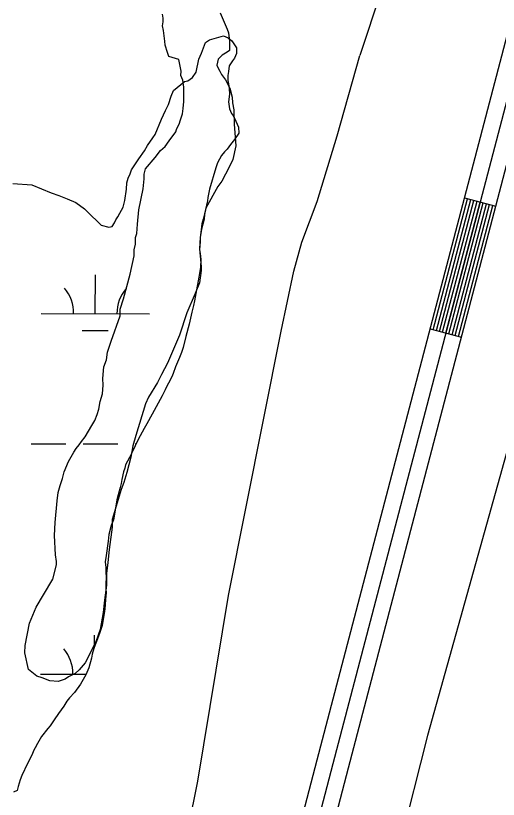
# Model space of a CAD drawing. Extents: x 3187622 to 3225504, y 800805 to 826213.
# Drawn here: x 3195483 to 3195929, y 822602 to 823325 of the extents above; entities that cross this region are included whole.
import ezdxf

# ---------------------------------------------------------------- set-up
doc = ezdxf.new("R2010")
doc.units = 0
for name, color, linetype in [('V-LEVE-TOET', 7, 'Continuous'), ('V-ROAD-CNTR', 7, 'Continuous'), ('V-SITE-VEGE', 7, 'Continuous'), ('V-WETL-SWMP', 7, 'Continuous')]:
    doc.layers.add(name, color=color, linetype=linetype)

msp = doc.modelspace()

# ---------------------------------------------------------------- linework, layer by layer
at = {"layer": 'V-LEVE-TOET'}
for points in [[(3196156.5, 824425.28), (3196045.69, 824076.85), (3195943.91, 823769.96), (3195840.01, 823406.46), (3195801.04, 823288.26)], [(3195389.92, 821526.08), (3195492.18, 821898.4), (3195545.87, 822137.59), (3195563.86, 822224), (3195561.22, 822245.23), (3195559.32, 822265.01), (3195562.35, 822306.08), (3195571.03, 822344.27), (3195581.27, 822372.71), (3195595.64, 822402.89), (3195606.66, 822426.21), (3195623.56, 822473.52), (3195634.46, 822534.7), (3195651.5, 822618.66), (3195679.69, 822790.18), (3195728.44, 823033.98), (3195740.13, 823089.3), (3195747.45, 823116.24), (3195761.51, 823153.76), (3195780.24, 823214.28), (3195801.04, 823288.26)], [(3196017.39, 823222.63), (3195936.2, 822920.38), (3195863.41, 822660.73), (3195786.87, 822358.04), (3195701.95, 822011.3), (3195621.97, 821711.51), (3195537.32, 821362.32), (3195464.44, 821033.77)]]:
    msp.add_lwpolyline(points, dxfattribs=at)
at = {"layer": 'V-ROAD-CNTR'}
for p, q in [((3195897.63, 823156.96), (3195926.65, 823149.34)), ((3195865.9, 823036.06), (3195894.92, 823028.44))]:
    msp.add_line(p, q, dxfattribs=at)
for points in [[(3195052.99, 820683.09), (3195154.32, 820744.95), (3195247.95, 820813.95), (3195282.48, 820850.34), (3195298.01, 820874.93), (3195309.99, 820910.43), (3195322.68, 820952.97), (3195457.68, 821474.49), (3195761.57, 822638.53), (3196065.13, 823795.15)], [(3195068.35, 820657.32), (3195171.06, 820720.02), (3195267.89, 820791.37), (3195306.28, 820831.83), (3195325.29, 820861.94), (3195338.59, 820901.34), (3195351.59, 820944.92), (3195486.72, 821466.94), (3195790.59, 822630.93), (3196094.15, 823787.54)], [(3196079.64, 823791.35), (3195776.08, 822634.73), (3195472.2, 821470.71), (3195337.13, 820948.94), (3195324.29, 820905.88), (3195311.65, 820868.44), (3195294.38, 820841.09), (3195257.92, 820802.66), (3195162.69, 820732.49), (3195069.7, 820675.72)], [(3195868.8, 823035.29), (3195900.54, 823156.2)], [(3195871.71, 823034.53), (3195903.44, 823155.44)], [(3195874.61, 823033.77), (3195906.34, 823154.68)], [(3195877.51, 823033.01), (3195909.24, 823153.92)], [(3195880.41, 823032.25), (3195912.14, 823153.15)], [(3195883.31, 823031.49), (3195915.05, 823152.39)], [(3195886.21, 823030.73), (3195917.95, 823151.63)], [(3195889.12, 823029.96), (3195920.85, 823150.87)], [(3195892.02, 823029.2), (3195923.75, 823150.11)]]:
    msp.add_lwpolyline(points, dxfattribs=at)
at = {"layer": 'V-SITE-VEGE'}
for points in [[(3195600.88, 823165.42), (3195602.04, 823174.65), (3195602.08, 823179), (3195603.2, 823183.88), (3195611.97, 823194.14), (3195616.91, 823200.62), (3195621.29, 823204.39), (3195625.13, 823209.79), (3195631.17, 823217.9), (3195631.73, 823220.07), (3195634.49, 823226.02), (3195635.05, 823228.19), (3195637.28, 823234.69), (3195637.86, 823239.58), (3195638.45, 823246.1), (3195638.55, 823259.14), (3195637.51, 823265.66), (3195635.92, 823270.02), (3195635.95, 823273.83), (3195633.86, 823284.71), (3195624.64, 823287.5), (3195623.59, 823291.31), (3195621.46, 823297.84), (3195620.95, 823301.65), (3195619.94, 823311.44), (3195618.89, 823315.8), (3195619.46, 823319.59), (3195619.48, 823322.85), (3195618.97, 823326.66)], [(3195672.23, 823327.88), (3195678.63, 823312.62), (3195679.69, 823309.35), (3195680.72, 823301.74), (3195680.65, 823293.04), (3195678.47, 823291.43), (3195674.1, 823288.74), (3195670.27, 823284.97), (3195669.14, 823279.55), (3195670.2, 823276.82), (3195671.81, 823274.09), (3195673.42, 823270.82)], [(3195673.42, 823270.82), (3195677.18, 823265.9), (3195680.93, 823258.27), (3195683.04, 823250.1), (3195683.54, 823244.66), (3195684.58, 823238.13), (3195685.02, 823225.09), (3195686.49, 823204.97), (3195683.68, 823192.5), (3195680.37, 823185.46), (3195673.74, 823172.47), (3195669.91, 823167.61), (3195658.88, 823147.59), (3195657.75, 823141.62), (3195657.18, 823137.28), (3195654.93, 823128.06), (3195653.79, 823120.46), (3195653.16, 823110.14), (3195654.66, 823093.29), (3195654.64, 823090.03), (3195652.92, 823078.63), (3195649.04, 823068.88), (3195641.3, 823051.01), (3195634.62, 823030.41), (3195623.55, 823004.42), (3195618.04, 822994.14), (3195614.18, 822986.56), (3195605.92, 822973.04), (3195603.16, 822967.08), (3195594.24, 822937.81), (3195591.45, 822928.05), (3195589.74, 822917.74), (3195585.83, 822903.64), (3195583.04, 822894.43), (3195580.81, 822887.93), (3195572.45, 822860.28), (3195572.4, 822853.21), (3195569.52, 822832.59), (3195568.34, 822820.64), (3195567.18, 822810.33), (3195567.09, 822799.46), (3195565.36, 822785.89), (3195564.19, 822774.49), (3195561.35, 822758.76), (3195557.46, 822747.38), (3195547.52, 822727.89), (3195542.04, 822721.41), (3195538.21, 822718.18), (3195532.21, 822714.97), (3195528.93, 822712.82), (3195522.4, 822710.7), (3195514.79, 822711.3), (3195507.75, 822714.07), (3195502.88, 822715.74), (3195495.31, 822721.77), (3195491.63, 822737.02), (3195492.23, 822744.08), (3195496.19, 822764.69), (3195502.28, 822779.32), (3195508.89, 822790.68), (3195517.69, 822805.28), (3195521.05, 822818.29), (3195521.08, 822821.55), (3195520.04, 822827.54), (3195519.09, 822845.47), (3195519.72, 822857.42), (3195521.51, 822877.52), (3195522.65, 822885.11), (3195524.33, 822891.62), (3195526.56, 822898.12), (3195528.23, 822904.09), (3195532.11, 822913.84), (3195537.07, 822922.49), (3195539.27, 822925.73), (3195542.01, 822928.97), (3195544.21, 822932.22), (3195547.5, 822936.54), (3195553.56, 822946.82), (3195556.31, 822951.69), (3195558.53, 822957.1), (3195560.19, 822961.98), (3195561.34, 822969.03), (3195563.56, 822976.08), (3195564.17, 822984.23), (3195563.67, 822990.21), (3195564.84, 823001.07), (3195567.07, 823007.57), (3195568.21, 823014.62), (3195571.54, 823024.92), (3195579.88, 823048.22), (3195579.92, 823054.2), (3195582.71, 823063.96), (3195588.87, 823086.73), (3195592.8, 823103.55), (3195592.84, 823108.98), (3195593.97, 823114.4), (3195594.02, 823120.38), (3195595.13, 823124.17), (3195595.74, 823132.86), (3195596.93, 823145.9), (3195600.88, 823165.42)]]:
    msp.add_lwpolyline(points, dxfattribs=at)
at = {"layer": 'V-WETL-SWMP'}
for p, q in [((3195556.83, 823050.06), (3195556.91, 823086.06)), ((3195506.83, 823050.17), (3195606.83, 823049.96)), ((3195544.8, 823034.66), (3195568.8, 823034.61)), ((3195497.74, 822930.11), (3195529.74, 822930.05)), ((3195545.74, 822930.01), (3195577.74, 822929.95)), ((3195593.74, 822929.92), (3195594.39, 822929.92)), ((3195556.21, 822743.07), (3195556.23, 822753.39)), ((3195506.15, 822717.49), (3195548.17, 822717.41))]:
    msp.add_line(p, q, dxfattribs=at)
for points in [[(3195480.71, 823170.34), (3195498.17, 823169.11), (3195515.95, 823161.69), (3195523.21, 823159.09), (3195530.83, 823156.12), (3195538.81, 823152.78), (3195546.77, 823146.9), (3195549.3, 823144.33), (3195562.31, 823131.85), (3195569.21, 823129.98), (3195572.49, 823130.68), (3195574.7, 823133.94), (3195575.81, 823136.84), (3195577.65, 823139.38), (3195579.5, 823143), (3195582.46, 823148.44), (3195583.96, 823154.62), (3195585.5, 823165.16), (3195585.91, 823170.98), (3195587.03, 823175.34), (3195588.88, 823179.33), (3195590.37, 823182.96), (3195596.99, 823193.1), (3195602.15, 823200.34), (3195605.1, 823205.41), (3195609.88, 823212.29), (3195612.09, 823215.55), (3195618.02, 823229.7), (3195621.72, 823237.68), (3195624.31, 823243.12), (3195626.92, 823250.74), (3195629.15, 823256.18), (3195639.04, 823264.48), (3195642.32, 823265.18), (3195646.71, 823268.06), (3195650.02, 823273.13), (3195652.3, 823285.12), (3195654.89, 823290.56), (3195658.6, 823300.36), (3195662.26, 823302.88), (3195675.03, 823306.42), (3195679.38, 823304.57), (3195683, 823301.99), (3195687.32, 823295.41), (3195687.28, 823290.31), (3195685.43, 823285.96)], [(3195685.43, 823285.96), (3195683.59, 823283.43), (3195680.28, 823278.72), (3195679.87, 823273.63), (3195679.12, 823269.99), (3195679.08, 823265.26), (3195679.79, 823262.34), (3195680.48, 823257.97), (3195680.81, 823252.87), (3195679.66, 823245.6), (3195680.7, 823239.04), (3195682.49, 823235.03), (3195684.29, 823232.46), (3195686.44, 823227.71), (3195688.94, 823222.24), (3195689.26, 823216.77), (3195685.21, 823210.98), (3195681.54, 823206.28), (3195678.59, 823201.93), (3195676.03, 823199.41), (3195673.45, 823196.15), (3195669.76, 823189.26), (3195668.18, 823184.61), (3195662.34, 823165.1), (3195660.79, 823157.45), (3195660.36, 823154.43), (3195659.47, 823150.25), (3195657.7, 823142.36), (3195656.35, 823137.48), (3195655.23, 823133.07), (3195654.15, 823125.19), (3195653.73, 823120.55), (3195653.54, 823116.84), (3195653.15, 823108.96), (3195653.64, 823105.73), (3195654.16, 823100.17), (3195653.99, 823093.22), (3195652.46, 823083.71), (3195649.59, 823068.63), (3195648.27, 823061.9), (3195647.38, 823057.72), (3195646.04, 823051.69), (3195643.6, 823040.55), (3195640.47, 823028.94), (3195638.02, 823018.95), (3195636.44, 823014.31), (3195634.63, 823009.66), (3195630.77, 823001.05), (3195628.75, 822995.01), (3195627.39, 822991.75), (3195624.43, 822986.17), (3195622.84, 822983.14), (3195621.25, 822979.88), (3195618.52, 822974.3), (3195609.18, 822957.3), (3195604.4, 822948.45), (3195601.89, 822944.26), (3195598.25, 822937.51), (3195595.98, 822933.32), (3195591.21, 822923.08), (3195588.25, 822917.49), (3195586.66, 822914.01), (3195584.84, 822910.74), (3195583.94, 822907.73), (3195582.82, 822904.24), (3195581.26, 822897.05), (3195580.6, 822893.57), (3195579.71, 822889.62), (3195577.92, 822882.89), (3195576.81, 822878.47), (3195575.49, 822870.82), (3195574.83, 822867.11), (3195573.51, 822859.91), (3195571.47, 822854.57), (3195569.47, 822846.21), (3195568.6, 822840.18), (3195566.87, 822826.96), (3195566, 822821.16), (3195566.51, 822815.84), (3195566.54, 822812.6), (3195566.84, 822805.65), (3195566.64, 822802.17), (3195566.7, 822796.15), (3195566.73, 822792.45), (3195566.33, 822786.65), (3195565.91, 822781.09), (3195565.27, 822775.29), (3195564.4, 822769.73), (3195563.74, 822766.24), (3195563.08, 822762.53), (3195560.83, 822755.1), (3195557.44, 822746.04), (3195555.41, 822741.15), (3195554.06, 822736.04), (3195553.17, 822732.33), (3195550.71, 822723.27), (3195547.99, 822716.99), (3195545.48, 822712.57), (3195543.21, 822708.38), (3195537.72, 822700.68), (3195532.91, 822695.54)], [(3195532.91, 822695.54), (3195530.62, 822692.51), (3195527.65, 822687.85), (3195522.85, 822681.32), (3195518.74, 822675.26), (3195515.08, 822669.66), (3195513.02, 822667.33), (3195507.07, 822660.09), (3195503.42, 822653.57), (3195501.38, 822649.38), (3195499.78, 822646.82), (3195498.43, 822643.33), (3195494.33, 822634.96), (3195489.11, 822624.02), (3195487.53, 822620.07), (3195485.5, 822613.79), (3195484.61, 822610.08), (3195481.38, 822608.66)]]:
    msp.add_lwpolyline(points, dxfattribs=at)
for centre, start, end in [((3195501.59, 823050.65), 359.11148, 40.65514), ((3195612.08, 823050.43), 139.11148, 180.65514), ((3195500.91, 822717.98), 359.11148, 40.65514)]:
    msp.add_arc(centre, 35.25, start, end, dxfattribs=at)

doc.saveas('drawing.dxf')
